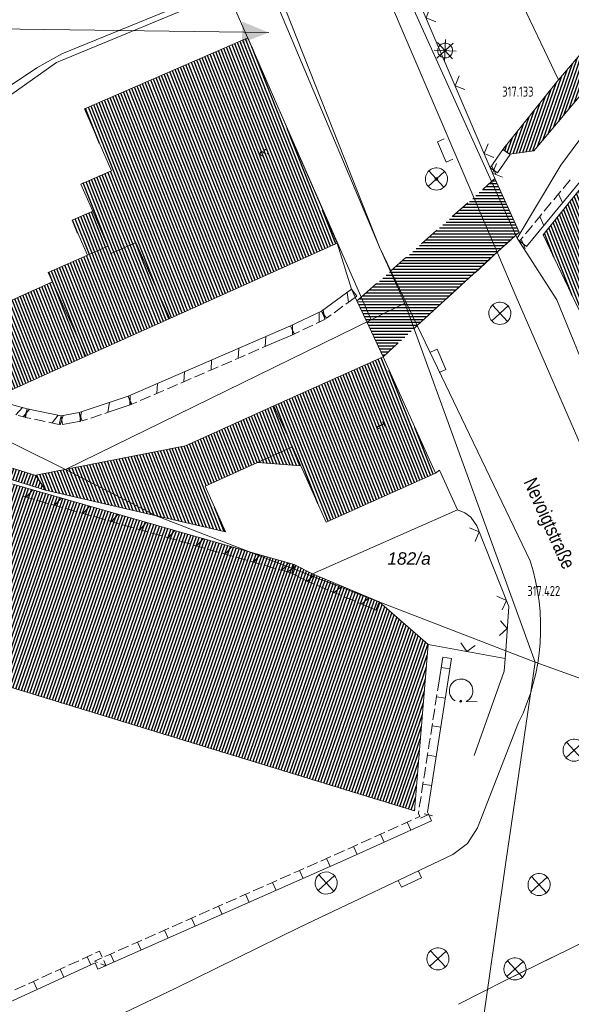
# Model space of a CAD drawing. Header units: metres. Extents: x 345144 to 348639, y 5629211 to 5635235.
# Tile 1053 of 1056: x 347781 to 347819, y 5631546 to 5631613. Entities that reach past the tile are written whole.
import ezdxf
from ezdxf.enums import TextEntityAlignment as Align

# ---------------------------------------------------------------- set-up
doc = ezdxf.new("R2010")
doc.units = ezdxf.units.M
doc.header["$MEASUREMENT"] = 0
doc.linetypes.add('8_8', pattern=[2.8, 1.4, -1.4])
for name, color, linetype in [('028 Geländeform', 7, 'Continuous'), ('065-066 Ver_Entsorgung', 7, 'Continuous'), ('065-066 Ver_Entsorgung Ausg.', 7, 'Continuous'), ('081-083 Topographie', 7, 'Continuous'), ('AX Flurstück', 7, 'Continuous'), ('AX Gebäude', 7, 'Continuous'), ('Definitionslinie', 7, 'Continuous'), ('MG Präsentationsobjekt - Linie', 7, 'Continuous'), ('Präsentationsobjekt -Text (punktförmig)', 7, 'Continuous'), ('Strasse Lokation', 7, 'Continuous')]:
    doc.layers.add(name, color=color, linetype=linetype)
doc.styles.add('ARIAL', font='arial.ttf', dxfattribs={"height": 1})
doc.styles.add('ARIALIT', font='ariali.ttf', dxfattribs={"height": 1})
doc.styles.add('DIN-6776-IT', font='txt', dxfattribs={"height": 1})
pattern_1 = [(250.9552151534, (0, 0), (0.1890527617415, -0.065261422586), [])]
pattern_2 = [(111.5294117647, (0, 0), (-0.186045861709, -0.07339575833), [])]

# ---------------------------------------------------------------- blocks, each defined once
blk = doc.blocks.new('alk_5742_nrw')
at = {"color": 134, "lineweight": 5, "true_color": 0x00b2b2, "flags": 128}
for points in [[(0, -1), (0, 1)], [(1, 0), (-1, 0)], [(0.707333, -0.707333), (-0.707333, 0.707333)], [(-0.707333, -0.707333), (0.707333, 0.707333)]]:
    blk.add_lwpolyline(points, dxfattribs=at)
at = {"color": 134, "lineweight": 5, "true_color": 0x00b2b2}
for start, end in [(0, 180), (180, 0)]:
    blk.add_arc((0, 0), 0.666667, start, end, dxfattribs=at)
blk = doc.blocks.new('alk_3504_nrw')
at = {"color": 134, "lineweight": 5, "true_color": 0x00b2b2, "flags": 128}
for points in [[(-0.729333, -0.684), (-0.707333, -0.707333), (0.707333, 0.707333)], [(-0.707333, 0.707333), (0.707333, -0.707333)]]:
    blk.add_lwpolyline(points, dxfattribs=at)
at = {"color": 134, "lineweight": 5, "true_color": 0x00b2b2}
for start, end in [(90, -90), (-90, 90)]:
    blk.add_arc((0, 0), 1, start, end, dxfattribs=at)
blk = doc.blocks.new('alk_043x_nrw')
h = blk.add_hatch(color=7)
edge = h.paths.add_edge_path(flags=0)
edge.add_arc((0, 0), 1, 180, 360, ccw=False)
edge.add_arc((0, 0), 1, 0, 180, ccw=False)
blk = doc.blocks.new('alk_7100_nrwx2')
at = {"true_color": 0x2e2e2e}
h = blk.add_hatch(color=250, dxfattribs=at)
edge = h.paths.add_edge_path(flags=0)
edge.add_arc((0.024073, -0.597267), 0.057254, 180, 360, ccw=False)
edge.add_arc((0.024073, -0.597267), 0.057255, 0, 180, ccw=False)
at = {"color": 250, "lineweight": 5, "true_color": 0x2e2e2e, "flags": 128}
blk.add_lwpolyline([(0.349382, -0.597267), (1, -0.597267)], dxfattribs=at)
at = {"color": 250, "lineweight": 5, "true_color": 0x2e2e2e}
for centre, radius, start, end in [((0.024073, 0.012362), 0.690995, -61.91481688, -118.08518312), ((0.024073, -0.597267), 0.057255, 0, 180), ((0.024073, -0.597267), 0.057254, 180, 0)]:
    blk.add_arc(centre, radius, start, end, dxfattribs=at)
blk = doc.blocks.new('swc_strasseneinlauf')
at = {"color": 7, "lineweight": 5, "flags": 128}
blk.add_lwpolyline([(-1, 0), (-1, -0.666667), (1, -0.666667), (1, 0)], dxfattribs=at)

msp = doc.modelspace()

# ---------------------------------------------------------------- hatches: boundary and pattern name
at = {"layer": '028 Geländeform', "true_color": 0xb27500}
h = msp.add_hatch(dxfattribs=at)
h.set_pattern_fill('_USER', color=44, scale=0.2, angle=250.95521515, style=0, pattern_type=0)
h.set_pattern_definition(pattern_1)
h.paths.add_polyline_path([(347859.963, 5631654.845), (347860.24, 5631655.127), (347860.24, 5631655.127), (347860.557, 5631655.165), (347860.557, 5631655.165), (347861.52, 5631655.281), (347861.52, 5631655.281), (347861.522, 5631655.068), (347861.522, 5631655.068), (347861.527, 5631654.362), (347861.527, 5631654.362), (347845.968, 5631637.982), (347845.968, 5631637.982), (347834.194, 5631625.586), (347834.194, 5631625.586), (347815.978, 5631603.825), (347815.978, 5631603.825), (347814.318, 5631603.591), (347814.318, 5631603.591), (347813.878, 5631603.92), (347813.878, 5631603.92), (347817.641, 5631608.642), (347817.641, 5631608.642), (347833.716, 5631627.459), (347833.716, 5631627.459), (347843.738, 5631638.345), (347843.738, 5631638.345), (347844.649, 5631639.344), (347844.649, 5631639.344), (347845.233, 5631639.985), (347845.233, 5631639.985), (347847.343, 5631642.032), (347847.343, 5631642.032), (347853.144, 5631647.922), (347853.144, 5631647.922), (347859.669, 5631654.547), (347859.669, 5631654.547)], flags=0)
h = msp.add_hatch(dxfattribs=at)
h.set_pattern_fill('_USER', color=44, scale=0.2, angle=250.95521515, style=0, pattern_type=0)
h.set_pattern_definition(pattern_1)
h.paths.add_polyline_path([(347717.598, 5631595.485), (347718.729, 5631595.229), (347718.729, 5631595.229), (347717.905, 5631591.038), (347717.905, 5631591.038), (347717.736, 5631591.087), (347717.736, 5631591.087), (347717.606, 5631590.607), (347717.606, 5631590.607), (347719.222, 5631590.125), (347719.222, 5631590.125), (347721.198, 5631589.537), (347721.198, 5631589.537), (347723.872, 5631588.776), (347723.872, 5631588.776), (347725.583, 5631588.266), (347725.583, 5631588.266), (347726.961, 5631587.855), (347726.961, 5631587.855), (347727.113, 5631588.358), (347727.113, 5631588.358), (347729.355, 5631593.716), (347729.355, 5631593.716), (347728.879, 5631593.96), (347728.879, 5631593.96), (347729.94, 5631595.955), (347729.94, 5631595.955), (347730.559, 5631596.708), (347730.559, 5631596.708), (347731.24, 5631597.149), (347731.24, 5631597.149), (347732.178, 5631597.368), (347732.178, 5631597.368), (347733.343, 5631597.387), (347733.343, 5631597.387), (347751.209, 5631591.605), (347751.209, 5631591.605), (347757.511, 5631589.529), (347757.511, 5631589.529), (347782.259, 5631581.826), (347782.259, 5631581.826), (347782.894, 5631580.825), (347782.894, 5631580.825), (347773.975, 5631583.598), (347773.975, 5631583.598), (347767.769, 5631585.161), (347767.769, 5631585.161), (347778.063, 5631581.984), (347778.063, 5631581.984), (347796.794, 5631576.619), (347796.794, 5631576.619), (347799.745, 5631575.774), (347799.745, 5631575.774), (347800.984, 5631575.145), (347800.984, 5631575.145), (347805.507, 5631573.251), (347805.507, 5631573.251), (347808.816, 5631570.354), (347808.816, 5631570.354), (347807.892, 5631559.075), (347807.892, 5631559.075), (347763.459, 5631572.699), (347763.459, 5631572.699), (347725.803, 5631583.634), (347725.803, 5631583.634), (347724.336, 5631584.06), (347724.336, 5631584.06), (347722.634, 5631584.554), (347722.634, 5631584.554), (347719.891, 5631585.351), (347719.891, 5631585.351), (347718.027, 5631585.892), (347718.027, 5631585.892), (347716.369, 5631586.374), (347716.369, 5631586.374), (347715.982, 5631586.486), (347715.982, 5631586.486), (347690.621, 5631594.01), (347690.621, 5631594.01), (347662.92, 5631601.798), (347662.92, 5631601.798), (347649.668, 5631604.485), (347649.668, 5631604.485), (347650.473, 5631605.854), (347650.473, 5631605.854), (347651.88, 5631607.34), (347651.88, 5631607.34), (347653.377, 5631608.457), (347653.377, 5631608.457), (347655.15, 5631609.203), (347655.15, 5631609.203), (347656.919, 5631609.71), (347656.919, 5631609.71), (347659.142, 5631609.836), (347659.142, 5631609.836), (347661.583, 5631609.669), (347661.583, 5631609.669), (347664.303, 5631609.203), (347664.303, 5631609.203), (347693.442, 5631601.181), (347693.442, 5631601.181)], flags=0)
at = {"layer": '081-083 Topographie'}
h = msp.add_hatch(dxfattribs=at)
h.set_pattern_fill('_USER', scale=0.2, style=0, pattern_type=0)
h.set_pattern_definition([(0, (0, 0), (0, 0.2), [])])
h.paths.add_polyline_path([(347806.291, 5631595.687), (347811.903, 5631600.667), (347811.903, 5631600.667), (347813.114, 5631601.741), (347813.114, 5631601.741), (347813.338, 5631601.944), (347813.338, 5631601.944), (347814.977, 5631598.305), (347814.977, 5631598.305), (347814.758, 5631598.104), (347814.758, 5631598.104), (347813.493, 5631596.945), (347813.493, 5631596.945), (347808.071, 5631591.977), (347808.071, 5631591.977), (347807.857, 5631591.781), (347807.857, 5631591.781), (347805.759, 5631589.857), (347805.759, 5631589.857), (347804.652, 5631592.234), (347804.652, 5631592.234), (347803.994, 5631593.65), (347803.994, 5631593.65), (347804.279, 5631593.903), (347804.279, 5631593.903), (347806.26, 5631595.659), (347806.26, 5631595.659)], flags=0)
at = {"layer": 'AX Gebäude', "true_color": 0x4f4f4f}
h = msp.add_hatch(dxfattribs=at)
h.set_pattern_fill('_USER', color=251, scale=0.2, angle=111.52941176, style=0, pattern_type=0)
h.set_pattern_definition(pattern_2)
edge = h.paths.add_edge_path(flags=0)
edge.add_line((347837.657, 5631619.967), (347842.44, 5631609.627))
edge.add_line((347842.44, 5631609.627), (347847.73, 5631598.194))
edge.add_line((347847.73, 5631598.194), (347845.948, 5631597.446))
edge.add_line((347845.948, 5631597.446), (347845.898, 5631597.428))
edge.add_line((347845.898, 5631597.428), (347841.469, 5631595.34))
edge.add_line((347841.469, 5631595.34), (347841.324, 5631595.693))
edge.add_line((347841.324, 5631595.693), (347837.455, 5631604.145))
edge.add_line((347837.455, 5631604.145), (347835.405, 5631608.611))
edge.add_line((347835.405, 5631608.611), (347832.921, 5631605.62))
edge.add_line((347832.921, 5631605.62), (347823.316, 5631594.053))
edge.add_line((347823.316, 5631594.053), (347825.904, 5631588.054))
edge.add_arc((347824.193, 5631586.944), 2.039515, -161.89367007, 32.97322586, ccw=False)
edge.add_line((347822.254, 5631586.31), (347816.607, 5631598.141))
edge.add_line((347816.607, 5631598.141), (347829.895, 5631614.69))
edge.add_line((347829.895, 5631614.69), (347834.228, 5631616.694))
edge.add_line((347834.228, 5631616.694), (347833.232, 5631618.846))
edge.add_line((347833.232, 5631618.846), (347835.199, 5631619.756))
edge.add_line((347835.199, 5631619.756), (347835.552, 5631618.994))
edge.add_line((347835.552, 5631618.994), (347837.657, 5631619.967))
h = msp.add_hatch(dxfattribs=at)
h.set_pattern_fill('_USER', color=251, scale=0.2, angle=111.52941176, style=0, pattern_type=0)
h.set_pattern_definition(pattern_2)
h.paths.add_polyline_path([(347791.333, 5631592.466), (347789.013, 5631597.615), (347787.352, 5631596.868), (347787.135, 5631597.357), (347786.1, 5631599.726), (347785.293, 5631601.575), (347787.362, 5631602.476), (347785.541, 5631606.664), (347796.613, 5631611.478), (347802.643, 5631597.564)], flags=0)
h = msp.add_hatch(dxfattribs=at)
h.set_pattern_fill('_USER', color=251, scale=0.2, angle=111.52941176, style=0, pattern_type=0)
h.set_pattern_definition(pattern_2)
h.paths.add_polyline_path([(347787.135, 5631597.357), (347785.746, 5631596.745), (347784.704, 5631599.114), (347786.1, 5631599.726)], flags=0)
h = msp.add_hatch(dxfattribs=at)
h.set_pattern_fill('_USER', color=251, scale=0.2, angle=111.52941176, style=0, pattern_type=0)
h.set_pattern_definition(pattern_2)
h.paths.add_polyline_path([(347791.333, 5631592.466), (347785.639, 5631589.9), (347783.367, 5631594.946), (347783.087, 5631595.575), (347785.746, 5631596.745), (347787.135, 5631597.357), (347787.352, 5631596.868), (347789.013, 5631597.615)], flags=0)
h = msp.add_hatch(dxfattribs=at)
h.set_pattern_fill('_USER', color=251, scale=0.2, angle=111.52941176, style=0, pattern_type=0)
h.set_pattern_definition(pattern_2)
h.paths.add_polyline_path([(347785.639, 5631589.9), (347779.249, 5631587.021), (347778.206, 5631592.622), (347783.367, 5631594.946)], flags=0)
h = msp.add_hatch(dxfattribs=at)
h.set_pattern_fill('_USER', color=251, scale=0.2, angle=111.52941176, style=0, pattern_type=0)
h.set_pattern_definition(pattern_2)
h.paths.add_polyline_path([(347800.201, 5631582.461), (347799.617, 5631583.759), (347798.37, 5631586.528), (347805.759, 5631589.856), (347809.305, 5631581.983), (347801.916, 5631578.655)], flags=0)
h = msp.add_hatch(dxfattribs=at)
h.set_pattern_fill('_USER', color=251, scale=0.2, angle=111.52941176, style=0, pattern_type=0)
h.set_pattern_definition(pattern_2)
h.paths.add_polyline_path([(347798.37, 5631586.528), (347799.617, 5631583.759), (347797.254, 5631582.694), (347793.707, 5631581.097), (347795.1, 5631578.005), (347782.895, 5631580.823), (347782.258, 5631581.828), (347792.375, 5631583.828)], flags=0)
h = msp.add_hatch(dxfattribs=at)
h.set_pattern_fill('_USER', color=251, scale=0.2, angle=111.52941176, style=0, pattern_type=0)
h.set_pattern_definition(pattern_2)
h.paths.add_polyline_path([(347797.254, 5631582.694), (347799.617, 5631583.759), (347800.201, 5631582.461)], flags=0)
at = {"layer": 'MG Präsentationsobjekt - Linie', "true_color": 0x5e5e5e}
msp.add_hatch(color=251, dxfattribs=at).paths.add_polyline_path([(347796.210939, 5631611.146681), (347796.231425, 5631612.586535), (347798.021, 5631611.841)], flags=0)

# ---------------------------------------------------------------- linework, layer by layer
at = {"layer": '081-083 Topographie', "color": 7, "linetype": 'Continuous', "lineweight": 5, "flags": 128}
for points in [[(347770.13, 5631595.563), (347768.141, 5631598.836), (347768.141, 5631598.836), (347778.421, 5631606.853), (347778.421, 5631606.853), (347782.307, 5631609.461), (347782.307, 5631609.461), (347784.013, 5631610.408), (347784.013, 5631610.408), (347794.424, 5631614.665)], [(347814.782, 5631614.679), (347817.641, 5631608.642)], [(347813.114, 5631601.741), (347814.758, 5631598.104)], [(347807.857, 5631591.781), (347808.071, 5631591.977), (347808.071, 5631591.977), (347813.493, 5631596.945), (347813.493, 5631596.945), (347814.758, 5631598.104)], [(347802.643, 5631597.564), (347803.632, 5631594.457), (347803.632, 5631594.457), (347803.994, 5631593.65)], [(347810.862, 5631545.97), (347814.081, 5631547.614), (347814.081, 5631547.614), (347827.121, 5631553.993), (347827.121, 5631553.993), (347852.206, 5631565.418), (347852.206, 5631565.418), (347892.536, 5631583.787), (347892.536, 5631583.787), (347908.162, 5631589.855), (347908.162, 5631589.855), (347909.203, 5631590.194)], [(347800.984, 5631575.145), (347810.799, 5631579.483), (347810.799, 5631579.483), (347809.591, 5631582.175), (347809.591, 5631582.175), (347809.306, 5631581.984)], [(347808.816, 5631570.354), (347814.034, 5631569.419), (347814.034, 5631569.419), (347814.07, 5631569.94), (347814.07, 5631569.94), (347814.28, 5631572.938), (347814.28, 5631572.938), (347812.106, 5631578.409), (347812.106, 5631578.409), (347811.698, 5631578.99), (347811.698, 5631578.99), (347811.306, 5631579.296), (347811.306, 5631579.296), (347810.799, 5631579.483)], [(347811.923, 5631562.844), (347813.95, 5631568.555), (347813.95, 5631568.555), (347814.034, 5631569.419)], [(347808.535, 5631558.879), (347808.857, 5631558.808), (347808.857, 5631558.808), (347809.103, 5631558.754)]]:
    msp.add_lwpolyline(points, dxfattribs=at)
at = {"layer": 'AX Flurstück', "color": 8, "linetype": 'Continuous', "lineweight": 13, "true_color": 0x808080, "flags": 128}
for points in [[(347812.924, 5631650.613), (347836.919, 5631654.752), (347842.544, 5631641.653), (347845.663, 5631638.232), (347847.161, 5631637.004), (347835.414, 5631624.714), (347832.564, 5631621.622), (347831.181, 5631620.037), (347826.607, 5631614.795), (347817.795, 5631602.861), (347814.843, 5631597.915), (347796.454, 5631638.615), (347795.121, 5631642.182), (347812.924, 5631650.613)], [(347753.348, 5631614.517), (347766.847, 5631626.827), (347780.582, 5631639.287), (347783.981, 5631640.838), (347795.23, 5631614.626), (347783.657, 5631609.803), (347768.141, 5631598.836), (347741.509, 5631599.968), (347741.219, 5631609.355), (347748.961, 5631611.973), (347753.348, 5631614.517)], [(347796.454, 5631638.615), (347814.843, 5631597.915), (347817.521, 5631593.721), (347822.538, 5631581.432), (347823.1, 5631579.892), (347823.584, 5631578.829), (347824.183, 5631577.668), (347824.714, 5631576.8), (347832.937, 5631570.849), (347834.24, 5631570.693), (347835.997, 5631570.482), (347829.274, 5631567.829), (347826.717, 5631566.196), (347821.81, 5631567.096), (347818.644, 5631568.235), (347816.061, 5631569.171), (347807.232, 5631593.505), (347805.524, 5631597.287), (347797.785, 5631615.683)], [(347836.723, 5631572.023), (347834.24, 5631570.693), (347832.937, 5631570.849), (347824.714, 5631576.8), (347824.183, 5631577.668), (347823.584, 5631578.829), (347823.1, 5631579.892), (347822.538, 5631581.432), (347817.521, 5631593.721), (347814.843, 5631597.915), (347817.795, 5631602.861), (347826.607, 5631614.795), (347831.181, 5631620.037), (347832.564, 5631621.622), (347835.414, 5631624.714), (347836.076, 5631622.823), (347837.656, 5631619.967), (347842.44, 5631609.627), (347847.73, 5631598.194), (347841.38, 5631595.58), (347837.635, 5631594.041), (347830.692, 5631583.987), (347836.723, 5631572.023)], [(347797.785, 5631615.683), (347805.524, 5631597.287), (347807.232, 5631593.505), (347804.944, 5631592.377), (347795.23, 5631614.626), (347797.785, 5631615.683)], [(347768.141, 5631598.836), (347783.657, 5631609.803), (347795.23, 5631614.626), (347804.944, 5631592.377), (347784.248, 5631582.221), (347770.878, 5631588.868), (347740.645, 5631597.641), (347733.861, 5631599.908), (347727.83, 5631600.723), (347737.177, 5631607.388), (347741.219, 5631609.355), (347741.509, 5631599.968), (347768.141, 5631598.836)], [(347807.232, 5631593.505), (347816.061, 5631569.171), (347790.405, 5631579.089), (347784.248, 5631582.221), (347804.944, 5631592.377), (347807.232, 5631593.505)], [(347770.878, 5631588.868), (347784.248, 5631582.221), (347790.405, 5631579.089), (347816.061, 5631569.171), (347814.072, 5631555.597), (347810.981, 5631534.044), (347811.175, 5631532.607), (347805.954, 5631534.638), (347801.088, 5631536.186), (347799.931, 5631536.426), (347796.284, 5631537.306), (347775.412, 5631542.342)], [(347810.981, 5631534.044), (347814.072, 5631555.597), (347816.061, 5631569.171), (347818.644, 5631568.235), (347821.81, 5631567.096), (347826.717, 5631566.196), (347829.816, 5631565.62), (347847.377, 5631562.385), (347849.003, 5631561.518), (347860.775, 5631555.226), (347876.297, 5631551.073), (347888.47, 5631548.698)]]:
    msp.add_lwpolyline(points, dxfattribs=at)
at = {"layer": 'AX Gebäude', "color": 7, "linetype": 'Continuous', "lineweight": 5, "flags": 128}
for points in [[(347822.254, 5631586.31), (347816.607, 5631598.141), (347829.895, 5631614.69), (347834.228, 5631616.694), (347833.232, 5631618.846), (347835.199, 5631619.756), (347835.552, 5631618.994), (347837.657, 5631619.967)], [(347791.333, 5631592.466), (347789.013, 5631597.615), (347787.352, 5631596.868), (347787.135, 5631597.357), (347786.1, 5631599.726), (347785.293, 5631601.575), (347787.362, 5631602.476), (347785.541, 5631606.664), (347796.613, 5631611.478), (347802.643, 5631597.564), (347791.333, 5631592.466)], [(347787.135, 5631597.357), (347785.746, 5631596.745), (347784.704, 5631599.114), (347786.1, 5631599.726), (347787.135, 5631597.357)], [(347791.333, 5631592.466), (347785.639, 5631589.9), (347783.367, 5631594.946), (347783.087, 5631595.575), (347785.746, 5631596.745), (347787.135, 5631597.357), (347787.352, 5631596.868), (347789.013, 5631597.615), (347791.333, 5631592.466)], [(347785.639, 5631589.9), (347779.249, 5631587.021), (347778.206, 5631592.622), (347783.367, 5631594.946), (347785.639, 5631589.9)], [(347800.201, 5631582.461), (347799.617, 5631583.759), (347798.37, 5631586.528), (347805.759, 5631589.856), (347809.305, 5631581.983), (347801.916, 5631578.655), (347800.201, 5631582.461)], [(347798.37, 5631586.528), (347799.617, 5631583.759), (347797.254, 5631582.694), (347793.707, 5631581.097), (347795.1, 5631578.005), (347782.895, 5631580.823), (347782.258, 5631581.828), (347792.375, 5631583.828), (347798.37, 5631586.528)], [(347797.254, 5631582.694), (347799.617, 5631583.759), (347800.201, 5631582.461), (347797.254, 5631582.694)]]:
    msp.add_lwpolyline(points, dxfattribs=at)
at = {"layer": 'Definitionslinie', "color": 219, "linetype": 'Continuous', "lineweight": 5, "true_color": 0x5c3d57, "flags": 128}
for points in [[(347794.906, 5631640.591), (347797.238, 5631635.111), (347801.625, 5631624.741), (347811.903, 5631600.667), (347811.903, 5631600.667), (347813.493, 5631596.945), (347813.493, 5631596.945), (347814.781, 5631593.927), (347819.938, 5631582.05), (347822.252, 5631576.633), (347823.205, 5631575.011), (347824.371, 5631573.459), (347825.703, 5631572.238), (347827.362, 5631571.143), (347829.41, 5631569.877), (347831.34, 5631568.645), (347832.699, 5631567.915), (347833.909, 5631567.669), (347835.149, 5631567.838), (347859.315, 5631578.702), (347867.334, 5631582.321), (347896.305, 5631595.123), (347910.315, 5631600.483), (347915.788, 5631602.482)], [(347796.413, 5631620.338), (347805.524, 5631597.287), (347806.291, 5631595.687), (347806.291, 5631595.687), (347808.071, 5631591.977), (347808.071, 5631591.977), (347815.715, 5631576.037)], [(347814.938, 5631565.07), (347812.157, 5631557.932), (347811.47, 5631556.866), (347810.491, 5631556.124), (347800.124, 5631551.199), (347791.68, 5631547.052), (347770.458, 5631536.912)]]:
    msp.add_lwpolyline(points, dxfattribs=at)
at = {"layer": 'Definitionslinie', "color": 44, "linetype": 'Continuous', "lineweight": 5, "true_color": 0xb27500, "flags": 128}
for points in [[(347817.641, 5631608.642), (347833.716, 5631627.459)], [(347815.978, 5631603.825), (347834.194, 5631625.586)], [(347815.471, 5631597.331), (347834.435, 5631620.343)], [(347813.878, 5631603.92), (347817.641, 5631608.642)], [(347813.02, 5631602.677), (347813.878, 5631603.92)], [(347814.372, 5631603.579), (347813.878, 5631603.92)], [(347814.372, 5631603.579), (347813.878, 5631603.92)], [(347813.878, 5631603.92), (347814.318, 5631603.591)], [(347813.514, 5631602.336), (347814.372, 5631603.579)], [(347813.514, 5631602.336), (347814.372, 5631603.579)], [(347814.318, 5631603.591), (347815.978, 5631603.825)], [(347813.514, 5631602.336), (347813.02, 5631602.677)], [(347813.514, 5631602.336), (347813.02, 5631602.677)], [(347813.427, 5631602.211), (347813.107, 5631602.803)], [(347813.427, 5631602.211), (347813.107, 5631602.803)], [(347817.949, 5631601.282), (347818.426, 5631601.861)], [(347817.949, 5631601.282), (347818.426, 5631601.861)], [(347817.313, 5631600.51), (347817.552, 5631600.8)], [(347817.313, 5631600.51), (347817.552, 5631600.8)], [(347817.552, 5631600.8), (347817.79, 5631601.089)], [(347817.552, 5631600.8), (347817.79, 5631601.089)], [(347817.918, 5631600.3), (347817.65, 5631600.918)], [(347817.918, 5631600.3), (347817.65, 5631600.918)], [(347816.677, 5631599.739), (347817.154, 5631600.318)], [(347816.677, 5631599.739), (347817.154, 5631600.318)], [(347816.041, 5631598.967), (347816.28, 5631599.256)], [(347816.041, 5631598.967), (347816.28, 5631599.256)], [(347816.28, 5631599.256), (347816.518, 5631599.546)], [(347816.28, 5631599.256), (347816.518, 5631599.546)], [(347816.645, 5631598.756), (347816.377, 5631599.374)], [(347816.645, 5631598.756), (347816.377, 5631599.374)], [(347815.405, 5631598.195), (347815.882, 5631598.774)], [(347815.405, 5631598.195), (347815.882, 5631598.774)], [(347815.008, 5631597.713), (347815.246, 5631598.002)], [(347815.008, 5631597.713), (347815.246, 5631598.002)], [(347815.008, 5631597.713), (347815.471, 5631597.331)], [(347815.008, 5631597.713), (347815.471, 5631597.331)], [(347815.374, 5631597.213), (347815.106, 5631597.831)], [(347815.374, 5631597.213), (347815.106, 5631597.831)], [(347801.582, 5631592.961), (347803.632, 5631594.457)], [(347803.428, 5631593.565), (347803.322, 5631594.231)], [(347803.428, 5631593.565), (347803.322, 5631594.231)], [(347803.552, 5631593.655), (347803.986, 5631593.972)], [(347803.552, 5631593.655), (347803.986, 5631593.972)], [(347803.986, 5631593.972), (347803.632, 5631594.457)], [(347803.986, 5631593.972), (347803.632, 5631594.457)], [(347802.441, 5631592.844), (347803.047, 5631593.287)], [(347802.441, 5631592.844), (347803.047, 5631593.287)], [(347803.249, 5631593.434), (347803.552, 5631593.655)], [(347803.249, 5631593.434), (347803.552, 5631593.655)], [(347799.498, 5631591.955), (347801.582, 5631592.961)], [(347801.423, 5631592.217), (347801.437, 5631592.891)], [(347801.423, 5631592.217), (347801.437, 5631592.891)], [(347801.843, 5631592.421), (347801.582, 5631592.961)], [(347801.843, 5631592.421), (347801.582, 5631592.961)], [(347801.936, 5631592.476), (347801.582, 5631592.961)], [(347801.936, 5631592.476), (347801.582, 5631592.961)], [(347801.812, 5631592.386), (347801.706, 5631593.052)], [(347801.812, 5631592.386), (347801.706, 5631593.052)], [(347801.936, 5631592.476), (347802.239, 5631592.697)], [(347801.936, 5631592.476), (347802.239, 5631592.697)], [(347788.506, 5631587.196), (347799.498, 5631591.955)], [(347799.759, 5631591.415), (347799.498, 5631591.955)], [(347799.759, 5631591.415), (347799.498, 5631591.955)], [(347799.736, 5631591.404), (347799.498, 5631591.955)], [(347799.736, 5631591.404), (347799.498, 5631591.955)], [(347799.621, 5631591.348), (347799.635, 5631592.022)], [(347799.621, 5631591.348), (347799.635, 5631592.022)], [(347800.322, 5631591.687), (347800.997, 5631592.013)], [(347800.322, 5631591.687), (347800.997, 5631592.013)], [(347801.222, 5631592.121), (347801.56, 5631592.284)], [(347801.222, 5631592.121), (347801.56, 5631592.284)], [(347801.56, 5631592.284), (347801.843, 5631592.421)], [(347801.56, 5631592.284), (347801.843, 5631592.421)], [(347797.781, 5631590.558), (347797.823, 5631591.23)], [(347797.781, 5631590.558), (347797.823, 5631591.23)], [(347797.921, 5631590.618), (347799.736, 5631591.404)], [(347797.921, 5631590.618), (347799.736, 5631591.404)], [(347799.759, 5631591.415), (347800.097, 5631591.578)], [(347799.759, 5631591.415), (347800.097, 5631591.578)], [(347797.577, 5631590.469), (347797.921, 5631590.618)], [(347797.577, 5631590.469), (347797.921, 5631590.618)], [(347795.945, 5631589.763), (347795.987, 5631590.435)], [(347795.945, 5631589.763), (347795.987, 5631590.435)], [(347796.085, 5631589.823), (347796.43, 5631589.972)], [(347796.085, 5631589.823), (347796.43, 5631589.972)], [(347796.659, 5631590.072), (347797.347, 5631590.37)], [(347796.659, 5631590.072), (347797.347, 5631590.37)], [(347757.511, 5631589.529), (347782.259, 5631581.826)], [(347794.11, 5631588.969), (347794.152, 5631589.641)], [(347794.11, 5631588.969), (347794.152, 5631589.641)], [(347794.25, 5631589.029), (347794.594, 5631589.178)], [(347794.25, 5631589.029), (347794.594, 5631589.178)], [(347794.824, 5631589.277), (347795.512, 5631589.575)], [(347794.824, 5631589.277), (347795.512, 5631589.575)], [(347795.741, 5631589.675), (347796.085, 5631589.823)], [(347795.741, 5631589.675), (347796.085, 5631589.823)], [(347792.275, 5631588.174), (347792.317, 5631588.846)], [(347792.275, 5631588.174), (347792.317, 5631588.846)], [(347792.988, 5631588.483), (347793.677, 5631588.781)], [(347792.988, 5631588.483), (347793.677, 5631588.781)], [(347793.906, 5631588.88), (347794.25, 5631589.029)], [(347793.906, 5631588.88), (347794.25, 5631589.029)], [(347790.439, 5631587.38), (347790.481, 5631588.052)], [(347790.439, 5631587.38), (347790.481, 5631588.052)], [(347791.153, 5631587.688), (347791.841, 5631587.986)], [(347791.153, 5631587.688), (347791.841, 5631587.986)], [(347792.071, 5631588.085), (347792.415, 5631588.234)], [(347792.071, 5631588.085), (347792.415, 5631588.234)], [(347792.415, 5631588.234), (347792.759, 5631588.383)], [(347792.415, 5631588.234), (347792.759, 5631588.383)], [(347785.19, 5631586.081), (347788.506, 5631587.196)], [(347788.744, 5631586.645), (347788.506, 5631587.196)], [(347788.744, 5631586.645), (347788.506, 5631587.196)], [(347788.697, 5631586.627), (347788.506, 5631587.196)], [(347788.697, 5631586.627), (347788.506, 5631587.196)], [(347788.604, 5631586.585), (347788.646, 5631587.257)], [(347788.604, 5631586.585), (347788.646, 5631587.257)], [(347789.318, 5631586.893), (347790.006, 5631587.191)], [(347789.318, 5631586.893), (347790.006, 5631587.191)], [(347790.235, 5631587.291), (347790.579, 5631587.44)], [(347790.235, 5631587.291), (347790.579, 5631587.44)], [(347790.579, 5631587.44), (347790.923, 5631587.589)], [(347790.579, 5631587.44), (347790.923, 5631587.589)], [(347779.264, 5631586.987), (347781.662, 5631586.345)], [(347787.133, 5631586.101), (347787.231, 5631586.767)], [(347787.133, 5631586.101), (347787.231, 5631586.767)], [(347787.277, 5631586.149), (347788.697, 5631586.627)], [(347787.277, 5631586.149), (347788.697, 5631586.627)], [(347788.744, 5631586.645), (347789.088, 5631586.794)], [(347788.744, 5631586.645), (347789.088, 5631586.794)], [(347780.893, 5631585.93), (347781.343, 5631586.43)], [(347780.893, 5631585.93), (347781.343, 5631586.43)], [(347781.041, 5631585.89), (347781.507, 5631585.765)], [(347781.041, 5631585.89), (347781.507, 5631585.765)], [(347781.39, 5631585.789), (347781.812, 5631586.313)], [(347781.39, 5631585.789), (347781.812, 5631586.313)], [(347781.507, 5631585.765), (347781.662, 5631586.345)], [(347781.507, 5631585.765), (347781.662, 5631586.345)], [(347781.539, 5631585.758), (347781.662, 5631586.345)], [(347781.539, 5631585.758), (347781.662, 5631586.345)], [(347781.662, 5631586.345), (347783.953, 5631585.866)], [(347783.347, 5631585.38), (347783.769, 5631585.904)], [(347783.347, 5631585.38), (347783.769, 5631585.904)], [(347783.83, 5631585.279), (347783.953, 5631585.866)], [(347783.83, 5631585.279), (347783.953, 5631585.866)], [(347783.905, 5631585.248), (347784.103, 5631585.892)], [(347783.905, 5631585.248), (347784.103, 5631585.892)], [(347783.953, 5631585.866), (347785.19, 5631586.081)], [(347784.056, 5631585.275), (347783.953, 5631585.866)], [(347784.056, 5631585.275), (347783.953, 5631585.866)], [(347785.293, 5631585.49), (347785.19, 5631586.081)], [(347785.293, 5631585.49), (347785.19, 5631586.081)], [(347785.381, 5631585.512), (347785.19, 5631586.081)], [(347785.381, 5631585.512), (347785.19, 5631586.081)], [(347785.237, 5631585.464), (347785.335, 5631586.13)], [(347785.237, 5631585.464), (347785.335, 5631586.13)], [(347785.973, 5631585.711), (347786.684, 5631585.95)], [(347785.973, 5631585.711), (347786.684, 5631585.95)], [(347786.921, 5631586.03), (347787.277, 5631586.149)], [(347786.921, 5631586.03), (347787.277, 5631586.149)], [(347781.539, 5631585.758), (347781.906, 5631585.681)], [(347781.539, 5631585.758), (347781.906, 5631585.681)], [(347782.151, 5631585.63), (347782.885, 5631585.477)], [(347782.151, 5631585.63), (347782.885, 5631585.477)], [(347783.13, 5631585.425), (347783.497, 5631585.349)], [(347783.13, 5631585.425), (347783.497, 5631585.349)], [(347783.497, 5631585.349), (347783.83, 5631585.279)], [(347783.497, 5631585.349), (347783.83, 5631585.279)], [(347784.056, 5631585.275), (347785.293, 5631585.49)], [(347784.056, 5631585.275), (347785.293, 5631585.49)], [(347785.381, 5631585.512), (347785.736, 5631585.632)], [(347785.381, 5631585.512), (347785.736, 5631585.632)], [(347773.975, 5631583.598), (347782.894, 5631580.825)], [(347778.063, 5631581.984), (347796.794, 5631576.619), (347796.794, 5631576.619), (347799.745, 5631575.774)], [(347778.063, 5631581.984), (347796.794, 5631576.619), (347796.794, 5631576.619), (347799.745, 5631575.774)], [(347782.259, 5631581.826), (347782.894, 5631580.825)], [(347781.595, 5631580.349), (347782.055, 5631580.841)], [(347781.595, 5631580.349), (347782.055, 5631580.841)], [(347781.383, 5631580.409), (347781.743, 5631580.306)], [(347781.383, 5631580.409), (347781.743, 5631580.306)], [(347781.743, 5631580.306), (347782.104, 5631580.202)], [(347781.743, 5631580.306), (347782.104, 5631580.202)], [(347782.344, 5631580.133), (347783.065, 5631579.927)], [(347782.344, 5631580.133), (347783.065, 5631579.927)], [(347783.306, 5631579.858), (347783.666, 5631579.755)], [(347783.306, 5631579.858), (347783.666, 5631579.755)], [(347783.518, 5631579.798), (347783.978, 5631580.29)], [(347783.518, 5631579.798), (347783.978, 5631580.29)], [(347783.666, 5631579.755), (347784.027, 5631579.652)], [(347783.666, 5631579.755), (347784.027, 5631579.652)], [(347784.267, 5631579.583), (347784.988, 5631579.376)], [(347784.267, 5631579.583), (347784.988, 5631579.376)], [(347785.228, 5631579.307), (347785.589, 5631579.204)], [(347785.228, 5631579.307), (347785.589, 5631579.204)], [(347785.441, 5631579.247), (347785.901, 5631579.739)], [(347785.441, 5631579.247), (347785.901, 5631579.739)], [(347785.589, 5631579.204), (347785.949, 5631579.101)], [(347785.589, 5631579.204), (347785.949, 5631579.101)], [(347787.364, 5631578.696), (347787.824, 5631579.188)], [(347787.364, 5631578.696), (347787.824, 5631579.188)], [(347786.19, 5631579.032), (347786.911, 5631578.826)], [(347786.19, 5631579.032), (347786.911, 5631578.826)], [(347787.151, 5631578.757), (347787.511, 5631578.653)], [(347787.151, 5631578.757), (347787.511, 5631578.653)], [(347787.511, 5631578.653), (347787.872, 5631578.55)], [(347787.511, 5631578.653), (347787.872, 5631578.55)], [(347789.286, 5631578.146), (347789.746, 5631578.638)], [(347789.286, 5631578.146), (347789.746, 5631578.638)], [(347788.112, 5631578.481), (347788.833, 5631578.275)], [(347788.112, 5631578.481), (347788.833, 5631578.275)], [(347789.074, 5631578.206), (347789.434, 5631578.103)], [(347789.074, 5631578.206), (347789.434, 5631578.103)], [(347789.434, 5631578.103), (347789.795, 5631578)], [(347789.434, 5631578.103), (347789.795, 5631578)], [(347790.035, 5631577.931), (347790.756, 5631577.724)], [(347790.035, 5631577.931), (347790.756, 5631577.724)], [(347791.209, 5631577.595), (347791.669, 5631578.087)], [(347791.209, 5631577.595), (347791.669, 5631578.087)], [(347790.996, 5631577.655), (347791.357, 5631577.552)], [(347790.996, 5631577.655), (347791.357, 5631577.552)], [(347791.357, 5631577.552), (347791.717, 5631577.449)], [(347791.357, 5631577.552), (347791.717, 5631577.449)], [(347791.958, 5631577.38), (347792.679, 5631577.173)], [(347791.958, 5631577.38), (347792.679, 5631577.173)], [(347793.132, 5631577.044), (347793.592, 5631577.536)], [(347793.132, 5631577.044), (347793.592, 5631577.536)], [(347792.919, 5631577.105), (347793.279, 5631577.001)], [(347792.919, 5631577.105), (347793.279, 5631577.001)], [(347793.279, 5631577.001), (347793.64, 5631576.898)], [(347793.279, 5631577.001), (347793.64, 5631576.898)], [(347793.88, 5631576.829), (347794.601, 5631576.623)], [(347793.88, 5631576.829), (347794.601, 5631576.623)], [(347794.842, 5631576.554), (347795.202, 5631576.451)], [(347794.842, 5631576.554), (347795.202, 5631576.451)], [(347795.054, 5631576.494), (347795.514, 5631576.986)], [(347795.054, 5631576.494), (347795.514, 5631576.986)], [(347795.202, 5631576.451), (347795.563, 5631576.347)], [(347795.202, 5631576.451), (347795.563, 5631576.347)], [(347795.803, 5631576.279), (347796.524, 5631576.072)], [(347795.803, 5631576.279), (347796.524, 5631576.072)], [(347796.764, 5631576.003), (347797.125, 5631575.9)], [(347796.764, 5631576.003), (347797.125, 5631575.9)], [(347796.977, 5631575.943), (347797.437, 5631576.435)], [(347796.977, 5631575.943), (347797.437, 5631576.435)], [(347797.125, 5631575.9), (347797.485, 5631575.797)], [(347797.125, 5631575.9), (347797.485, 5631575.797)], [(347798.901, 5631575.392), (347799.361, 5631575.884)], [(347798.901, 5631575.392), (347799.361, 5631575.884)], [(347797.726, 5631575.728), (347798.447, 5631575.521)], [(347797.726, 5631575.728), (347798.447, 5631575.521)], [(347798.687, 5631575.453), (347799.048, 5631575.349)], [(347798.687, 5631575.453), (347799.048, 5631575.349)], [(347799.048, 5631575.349), (347799.58, 5631575.197)], [(347799.048, 5631575.349), (347799.58, 5631575.197)], [(347799.337, 5631575.308), (347799.881, 5631575.704)], [(347799.337, 5631575.308), (347799.881, 5631575.704)], [(347799.473, 5631575.239), (347799.745, 5631575.774)], [(347799.473, 5631575.239), (347799.745, 5631575.774)], [(347799.473, 5631575.239), (347800.712, 5631574.61)], [(347799.473, 5631575.239), (347800.712, 5631574.61)], [(347799.58, 5631575.197), (347799.745, 5631575.774)], [(347799.58, 5631575.197), (347799.745, 5631575.774)], [(347799.745, 5631575.774), (347800.984, 5631575.145)], [(347799.745, 5631575.774), (347800.984, 5631575.145)], [(347800.611, 5631574.65), (347801.125, 5631575.086)], [(347800.611, 5631574.65), (347801.125, 5631575.086)], [(347800.712, 5631574.61), (347800.984, 5631575.145)], [(347800.712, 5631574.61), (347800.984, 5631575.145)], [(347800.752, 5631574.592), (347800.984, 5631575.145)], [(347800.752, 5631574.592), (347800.984, 5631575.145)], [(347800.752, 5631574.592), (347801.098, 5631574.447)], [(347800.752, 5631574.592), (347801.098, 5631574.447)], [(347800.984, 5631575.145), (347805.507, 5631573.251)], [(347800.984, 5631575.145), (347805.507, 5631573.251)], [(347801.328, 5631574.351), (347802.02, 5631574.061)], [(347801.328, 5631574.351), (347802.02, 5631574.061)], [(347802.251, 5631573.964), (347802.597, 5631573.819)], [(347802.251, 5631573.964), (347802.597, 5631573.819)], [(347802.456, 5631573.877), (347802.97, 5631574.313)], [(347802.456, 5631573.877), (347802.97, 5631574.313)], [(347802.597, 5631573.819), (347802.943, 5631573.675)], [(347802.597, 5631573.819), (347802.943, 5631573.675)], [(347803.173, 5631573.578), (347803.865, 5631573.288)], [(347803.173, 5631573.578), (347803.865, 5631573.288)], [(347804.096, 5631573.192), (347804.442, 5631573.047)], [(347804.096, 5631573.192), (347804.442, 5631573.047)], [(347804.301, 5631573.105), (347804.815, 5631573.541)], [(347804.301, 5631573.105), (347804.815, 5631573.541)], [(347805.275, 5631572.698), (347805.507, 5631573.251)], [(347805.275, 5631572.698), (347805.507, 5631573.251)], [(347805.507, 5631573.251), (347808.816, 5631570.354)], [(347763.459, 5631572.699), (347807.892, 5631559.075)], [(347804.442, 5631573.047), (347805.275, 5631572.698)], [(347804.442, 5631573.047), (347805.275, 5631572.698)], [(347807.892, 5631559.075), (347808.816, 5631570.354)]]:
    msp.add_lwpolyline(points, dxfattribs=at)
at = {"layer": 'Definitionslinie', "color": 7, "linetype": 'Continuous', "lineweight": 5, "flags": 128}
for points in [[(347804.016, 5631623.735), (347813.02, 5631602.677), (347813.02, 5631602.677), (347813.338, 5631601.944)], [(347784.013, 5631610.408), (347794.424, 5631614.665)], [(347814.782, 5631614.679), (347817.641, 5631608.642)], [(347808.938, 5631613.494), (347808.675, 5631612.838), (347809.331, 5631612.576)], [(347782.307, 5631609.461), (347784.013, 5631610.408)], [(347778.421, 5631606.853), (347782.307, 5631609.461)], [(347810.904, 5631608.898), (347810.641, 5631608.242), (347811.297, 5631607.979)], [(347812.869, 5631604.302), (347812.606, 5631603.645), (347813.263, 5631603.382)], [(347813.02, 5631602.677), (347813.338, 5631601.944)], [(347813.439, 5631602.968), (347813.179, 5631602.311), (347813.837, 5631602.051)], [(347813.439, 5631602.968), (347813.179, 5631602.311), (347813.837, 5631602.051)], [(347813.114, 5631601.741), (347814.758, 5631598.104)], [(347807.857, 5631591.781), (347808.071, 5631591.977), (347808.071, 5631591.977), (347813.493, 5631596.945), (347813.493, 5631596.945), (347814.758, 5631598.104)], [(347802.643, 5631597.564), (347803.632, 5631594.457)], [(347803.632, 5631594.457), (347803.994, 5631593.65)], [(347809.306, 5631581.984), (347809.591, 5631582.175)], [(347809.591, 5631582.175), (347810.799, 5631579.483)], [(347800.984, 5631575.145), (347810.799, 5631579.483)], [(347810.799, 5631579.483), (347811.306, 5631579.296)], [(347811.306, 5631579.296), (347811.698, 5631578.99)], [(347811.698, 5631578.99), (347812.106, 5631578.409)], [(347811.99, 5631577.347), (347812.27, 5631577.997), (347811.62, 5631578.277)], [(347811.99, 5631577.347), (347812.27, 5631577.997), (347811.62, 5631578.277)], [(347812.106, 5631578.409), (347814.28, 5631572.938)], [(347813.836, 5631572.701), (347814.116, 5631573.35), (347813.467, 5631573.63)], [(347813.836, 5631572.701), (347814.116, 5631573.35), (347813.467, 5631573.63)], [(347814.07, 5631569.94), (347814.28, 5631572.938)], [(347813.641, 5631570.975), (347814.175, 5631571.439), (347813.711, 5631571.973)], [(347813.641, 5631570.975), (347814.175, 5631571.439), (347813.711, 5631571.973)], [(347808.816, 5631570.354), (347814.034, 5631569.419)], [(347811.021, 5631570.467), (347811.425, 5631569.887), (347812.005, 5631570.29)], [(347811.021, 5631570.467), (347811.425, 5631569.887), (347812.005, 5631570.29)], [(347814.034, 5631569.419), (347814.07, 5631569.94)], [(347769.616, 5631541.125), (347772.486, 5631542.446), (347772.486, 5631542.446), (347772.77, 5631542.576), (347772.77, 5631542.576), (347774.552, 5631543.395), (347774.552, 5631543.395), (347786.258, 5631548.778), (347786.454, 5631548.342), (347803.039, 5631555.69), (347809.04, 5631558.406), (347808.857, 5631558.808), (347808.857, 5631558.808), (347808.771, 5631558.998), (347810.396, 5631569.407)], [(347809.507, 5631567.598), (347809.803, 5631569.499)], [(347809.803, 5631569.499), (347810.396, 5631569.407)], [(347813.95, 5631568.555), (347814.034, 5631569.419)], [(347810.286, 5631568.701), (347809.694, 5631568.794)], [(347811.923, 5631562.844), (347813.95, 5631568.555)], [(347809.449, 5631567.228), (347809.507, 5631567.598)], [(347809.295, 5631566.24), (347809.41, 5631566.981)], [(347809.978, 5631566.725), (347809.385, 5631566.818)], [(347809.199, 5631565.622), (347809.256, 5631565.993)], [(347809.141, 5631565.252), (347809.199, 5631565.622)], [(347808.986, 5631564.264), (347809.101, 5631565.006)], [(347809.669, 5631564.75), (347809.077, 5631564.843)], [(347808.89, 5631563.646), (347808.947, 5631564.017)], [(347808.832, 5631563.277), (347808.89, 5631563.646)], [(347808.678, 5631562.288), (347808.793, 5631563.03)], [(347809.361, 5631562.774), (347808.768, 5631562.867)], [(347808.582, 5631561.672), (347808.639, 5631562.042)], [(347808.524, 5631561.301), (347808.582, 5631561.672)], [(347808.37, 5631560.312), (347808.485, 5631561.054)], [(347809.053, 5631560.799), (347808.46, 5631560.891)], [(347808.273, 5631559.696), (347808.33, 5631560.066)], [(347808.215, 5631559.325), (347808.273, 5631559.696)], [(347807.923, 5631558.558), (347808.245, 5631558.705), (347808.152, 5631558.914), (347808.176, 5631559.078)], [(347808.845, 5631558.836), (347808.299, 5631558.589)], [(347808.535, 5631558.879), (347808.857, 5631558.808), (347808.857, 5631558.808), (347809.103, 5631558.754)], [(347806.101, 5631557.734), (347806.784, 5631558.043)], [(347807.012, 5631558.146), (347807.353, 5631558.301)], [(347807.353, 5631558.301), (347807.695, 5631558.456)], [(347807.648, 5631557.776), (347807.401, 5631558.322)], [(347804.28, 5631556.909), (347804.963, 5631557.219)], [(347805.19, 5631557.322), (347805.531, 5631557.477)], [(347805.531, 5631557.477), (347805.873, 5631557.631)], [(347805.826, 5631556.951), (347805.579, 5631557.498)], [(347803.368, 5631556.497), (347803.71, 5631556.652)], [(347803.71, 5631556.652), (347804.051, 5631556.806)], [(347804.005, 5631556.127), (347803.758, 5631556.673)], [(347801.542, 5631555.683), (347801.885, 5631555.835)], [(347801.885, 5631555.835), (347802.228, 5631555.986)], [(347802.18, 5631555.309), (347801.937, 5631555.858)], [(347802.456, 5631556.088), (347802.796, 5631556.238), (347803.141, 5631556.394)], [(347800.056, 5631555.025), (347800.4, 5631555.177)], [(347800.628, 5631555.277), (347801.314, 5631555.582)], [(347798.8, 5631554.468), (347799.486, 5631554.772)], [(347799.714, 5631554.872), (347800.056, 5631555.025)], [(347800.352, 5631554.499), (347800.109, 5631555.047)], [(347796.972, 5631553.658), (347797.656, 5631553.961)], [(347797.886, 5631554.063), (347798.228, 5631554.214)], [(347798.228, 5631554.214), (347798.571, 5631554.366)], [(347798.523, 5631553.689), (347798.28, 5631554.238)], [(347795.142, 5631552.848), (347795.828, 5631553.152)], [(347796.058, 5631553.253), (347796.4, 5631553.405)], [(347796.4, 5631553.405), (347796.742, 5631553.557)], [(347796.695, 5631552.88), (347796.452, 5631553.428)], [(347794.228, 5631552.442), (347794.572, 5631552.595)], [(347794.572, 5631552.595), (347794.914, 5631552.747)], [(347794.867, 5631552.069), (347794.624, 5631552.617)], [(347792.744, 5631551.785), (347793.086, 5631551.936)], [(347793.039, 5631551.259), (347792.796, 5631551.808)], [(347793.314, 5631552.038), (347794, 5631552.342)], [(347790.915, 5631550.975), (347791.258, 5631551.127)], [(347791.486, 5631551.228), (347792.172, 5631551.531)], [(347792.4, 5631551.633), (347792.744, 5631551.785)], [(347789.658, 5631550.418), (347790.344, 5631550.722)], [(347790.572, 5631550.823), (347790.915, 5631550.975)], [(347791.21, 5631550.45), (347790.968, 5631550.998)], [(347787.83, 5631549.608), (347788.515, 5631549.912)], [(347788.744, 5631550.014), (347789.086, 5631550.165)], [(347789.086, 5631550.165), (347789.43, 5631550.317)], [(347789.381, 5631549.639), (347789.138, 5631550.188)], [(347785.376, 5631549.033), (347785.718, 5631549.189)], [(347785.718, 5631549.189), (347786.058, 5631549.346)], [(347785.968, 5631548.644), (347785.718, 5631549.189)], [(347786.285, 5631549.45), (347786.558, 5631549.576), (347786.741, 5631549.165)], [(347786.916, 5631549.203), (347787.258, 5631549.355)], [(347787.258, 5631549.355), (347787.601, 5631549.507)], [(347787.553, 5631548.83), (347787.31, 5631549.378)], [(347783.9, 5631548.354), (347784.241, 5631548.51)], [(347784.468, 5631548.615), (347785.15, 5631548.928)], [(347786.211, 5631548.891), (347786.687, 5631549.101)], [(347786.425, 5631548.809), (347786.211, 5631548.891)], [(347787.001, 5631548.588), (347786.658, 5631548.719)], [(347786.844, 5631548.937), (347786.997, 5631548.595)], [(347786.997, 5631548.595), (347787.001, 5631548.588)], [(347782.651, 5631547.779), (347783.332, 5631548.093)], [(347783.56, 5631548.197), (347783.9, 5631548.354)], [(347784.15, 5631547.809), (347783.9, 5631548.354)], [(347780.834, 5631546.944), (347781.515, 5631547.257)], [(347781.743, 5631547.362), (347782.083, 5631547.518)], [(347782.083, 5631547.518), (347782.424, 5631547.675)], [(347782.334, 5631546.973), (347782.083, 5631547.518)], [(347810.862, 5631545.97), (347814.081, 5631547.614)]]:
    msp.add_lwpolyline(points, dxfattribs=at)
at = {"layer": 'Definitionslinie', "color": 7, "linetype": '8_8', "lineweight": 5, "flags": 128}
for points in [[(347813.114, 5631601.741), (347813.338, 5631601.944)], [(347806.26, 5631595.659), (347806.291, 5631595.687), (347806.291, 5631595.687), (347811.903, 5631600.667), (347811.903, 5631600.667), (347813.114, 5631601.741)], [(347807.857, 5631591.781), (347808.071, 5631591.977), (347808.071, 5631591.977), (347813.493, 5631596.945), (347813.493, 5631596.945), (347814.758, 5631598.104)], [(347814.758, 5631598.104), (347814.977, 5631598.305)], [(347804.279, 5631593.903), (347806.26, 5631595.659)], [(347803.994, 5631593.65), (347804.279, 5631593.903)], [(347805.759, 5631589.857), (347807.857, 5631591.781)], [(347814.081, 5631547.614), (347827.121, 5631553.993)]]:
    msp.add_lwpolyline(points, dxfattribs=at)
at = {"layer": 'Definitionslinie', "color": 7, "linetype": 'Continuous', "lineweight": 13, "flags": 128}
for points in [[(347813.338, 5631601.944), (347814.977, 5631598.305)], [(347803.994, 5631593.65), (347804.652, 5631592.234)], [(347804.652, 5631592.234), (347805.759, 5631589.857)]]:
    msp.add_lwpolyline(points, dxfattribs=at)
at = {"layer": 'Definitionslinie', "color": 219, "linetype": 'Continuous', "lineweight": 5, "true_color": 0x5c3d57}
msp.add_arc((347801.84, 5631571.509), 14.59515, -26.17881307, 18.0736971, dxfattribs=at)
at = {"layer": 'MG Präsentationsobjekt - Linie', "color": 251, "linetype": 'Continuous', "lineweight": 13, "true_color": 0x5e5e5e, "flags": 128}
msp.add_lwpolyline([(347798.021, 5631611.841), (347779.466, 5631612.105)], dxfattribs=at)

# ---------------------------------------------------------------- block references
at = {"layer": '028 Geländeform', "xscale": 0.125, "yscale": 0.125, "rotation": -2.326609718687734}
msp.add_blockref('alk_043x_nrw', (347809.377, 5631601.915), dxfattribs=at)
at = {"layer": '065-066 Ver_Entsorgung', "xscale": 0.75, "yscale": 0.75}
for name, p, rotation in [('alk_5742_nrw', (347809.962, 5631610.62), -2.326609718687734), ('alk_3504_nrw', (347809.377, 5631601.915), -2.326609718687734), ('alk_3504_nrw', (347813.669, 5631592.81), -2.326609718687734), ('alk_3504_nrw', (347818.696, 5631563.192), -2.326609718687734), ('alk_3504_nrw', (347801.91, 5631554.19), -2.326036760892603), ('alk_3504_nrw', (347816.324, 5631554.086), -2.326609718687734), ('alk_3504_nrw', (347809.475, 5631549.054), -2.326609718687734), ('alk_3504_nrw', (347814.693, 5631548.369), -2.326609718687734)]:
    msp.add_blockref(name, p, dxfattribs=dict(at, rotation=rotation))
at = {"layer": '065-066 Ver_Entsorgung Ausg.', "xscale": 0.75, "yscale": 0.75}
for p, rotation in [((347810.201, 5631603.942), -66.86182556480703), ((347809.264, 5631589.488), 112.9581136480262), ((347807.474, 5631554.687), 24.7247904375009)]:
    msp.add_blockref('swc_strasseneinlauf', p, dxfattribs=dict(at, rotation=rotation))
at = {"layer": '081-083 Topographie', "xscale": 1.15275, "yscale": 1.15275, "rotation": -2.326036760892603}
msp.add_blockref('alk_7100_nrwx2', (347811.018, 5631567.21), dxfattribs=at)

# ---------------------------------------------------------------- texts
at = {"layer": '065-066 Ver_Entsorgung Ausg.', "color": 134, "true_color": 0x00b2b2, "style": 'DIN-6776-IT', "width": 0.8}
for s, p in [('317.133', (347813.829, 5631607.501)), ('317.422', (347815.526, 5631573.652))]:
    msp.add_text(s, height=0.6762, dxfattribs=at).set_placement(p)
at = {"layer": 'Präsentationsobjekt -Text (punktförmig)', "color": 7, "style": 'ARIAL'}
for s, rotation, p in [('3', 115.73746978, (347797.969, 5631603.823)), ('1', 116.31046058, (347805.83, 5631585.315))]:
    msp.add_text(s, height=0.58947, rotation=rotation, dxfattribs=at).set_placement(p, align=Align.CENTER)
at = {"layer": 'Präsentationsobjekt -Text (punktförmig)', "color": 8, "true_color": 0x808080, "style": 'ARIALIT'}
msp.add_text('182/a', height=0.8421, dxfattribs=at).set_placement((347807.52, 5631576.191), align=Align.MIDDLE_CENTER)
at = {"layer": 'Strasse Lokation', "color": 219, "true_color": 0x5c3d57, "style": 'ARIAL', "width": 0.8}
msp.add_text('Nevoigtstraße', height=0.94657515, rotation=-65.76006875, dxfattribs=at).set_placement((347815.255, 5631581.388))

doc.saveas('drawing.dxf')
